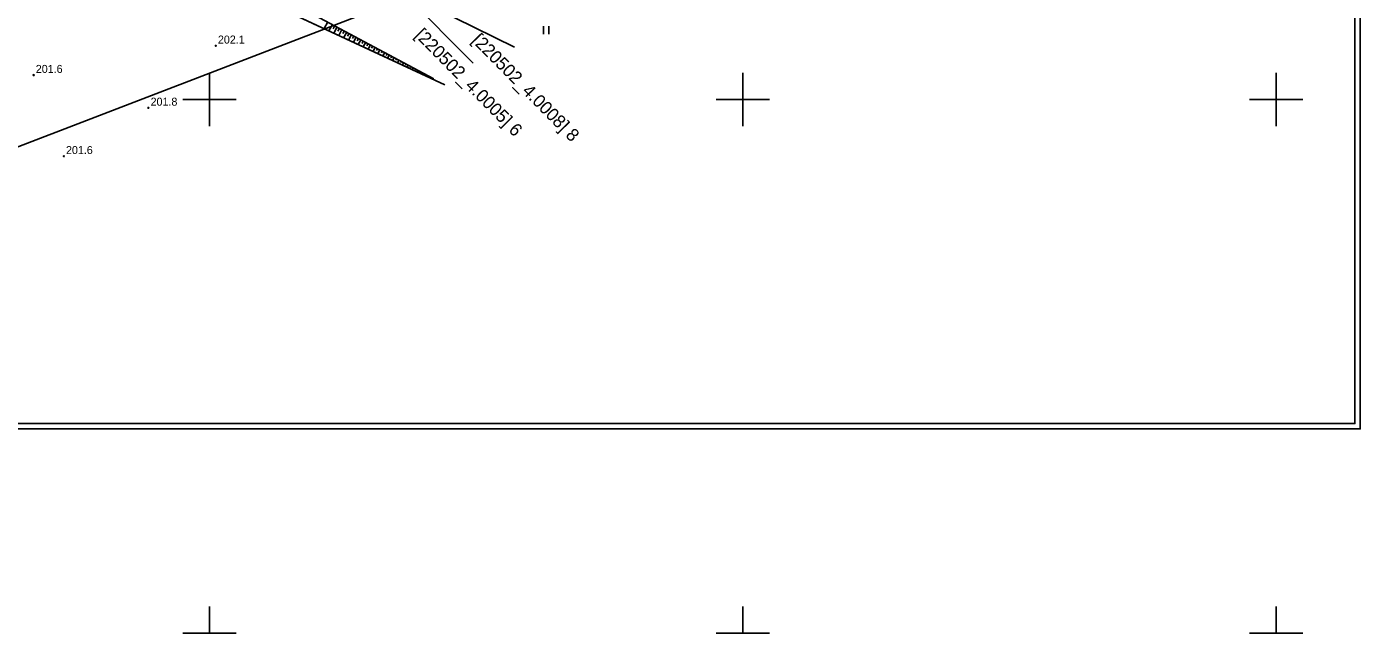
# Model space of a CAD drawing. Extents: x 6512400 to 6513200, y 6022500 to 6022750.
# Drawn here: x 6512782.9 to 6512907.9, y 6022500 to 6022556.8 of the extents above; entities that cross this region are included whole.
import ezdxf

# ---------------------------------------------------------------- set-up
doc = ezdxf.new("R2010")
doc.units = 0
for name, color, linetype in [('000 Inne (niezydentyfikowane)', 7, 'Continuous'), ('208-opis obrębu', 7, 'Continuous'), ('216-obręb ewidencyjny', 7, 'Continuous'), ('218-kontur użytku gruntowego', 7, 'Continuous'), ('219-działka ewidencyjna', 7, 'Continuous'), ('940-Trawnik symb. poj.', 7, 'Continuous'), ('Miejsce błędu lub ostrzeżenia po kontroli', 7, 'Continuous'), ('Obszar opracowania', 7, 'Continuous'), ('ogrodzenie trwałe', 7, 'Continuous'), ('pikieta naturalna', 7, 'Continuous'), ('pikieta naturalna-Atr2', 7, 'Continuous'), ('skarpa nieumocniona', 7, 'Continuous'), ('woda stojąca', 7, 'Continuous'), ('Wstawianie ramki sekcyjnej z opisem', 7, 'Continuous')]:
    doc.layers.add(name, color=color, linetype=linetype)

# ---------------------------------------------------------------- blocks, each defined once
blk = doc.blocks.new('940P')
for p, q in [((-0.25, -0.375), (-0.25, 0.375)), ((0.25, -0.375), (0.25, 0.375))]:
    blk.add_line(p, q)
blk = doc.blocks.new('PW01')
blk.add_circle((0, 0), 0.045)
blk = doc.blocks.new('RAMKA500K')
for p, q in [((0, 47.5), (0, 52.5)), ((50, 47.5), (50, 52.5)), ((100, 47.5), (100, 52.5)), ((400, 47.5), (400, 52.5)), ((0, 50), (2.5, 50)), ((47.5, 50), (52.5, 50)), ((97.5, 50), (102.5, 50)), ((397.5, 50), (400, 50)), ((0, 0), (0, 2.5)), ((50, 0), (50, 2.5)), ((100, 0), (100, 2.5)), ((400, 0), (400, 2.5)), ((0, 0), (2.5, 0)), ((47.5, 0), (52.5, 0)), ((97.5, 0), (102.5, 0)), ((397.5, 0), (400, 0))]:
    blk.add_line(p, q)

msp = doc.modelspace()

# ---------------------------------------------------------------- linework, layer by layer
at = {"layer": '000 Inne (niezydentyfikowane)'}
for p, q in [((6512811.09, 6022557.27), (6512810.75, 6022556.64)), ((6512811.54, 6022557.04), (6512811.21, 6022556.42)), ((6512811.76, 6022556.92), (6512811.6, 6022556.62)), ((6512811.98, 6022556.8), (6512811.67, 6022556.21)), ((6512812.2, 6022556.68), (6512812.05, 6022556.39)), ((6512812.43, 6022556.56), (6512812.13, 6022556)), ((6512812.65, 6022556.44), (6512812.5, 6022556.17)), ((6512812.87, 6022556.32), (6512812.58, 6022555.79)), ((6512813.09, 6022556.2), (6512812.95, 6022555.94)), ((6512813.31, 6022556.08), (6512813.04, 6022555.57)), ((6512813.54, 6022555.96), (6512813.4, 6022555.71)), ((6512813.76, 6022555.84), (6512813.5, 6022555.36)), ((6512813.98, 6022555.72), (6512813.86, 6022555.49)), ((6512814.2, 6022555.6), (6512813.96, 6022555.15)), ((6512814.43, 6022555.49), (6512814.31, 6022555.26)), ((6512814.65, 6022555.37), (6512814.42, 6022554.94)), ((6512814.87, 6022555.25), (6512814.76, 6022555.04)), ((6512815.09, 6022555.13), (6512814.88, 6022554.72)), ((6512815.32, 6022555.01), (6512815.21, 6022554.81)), ((6512815.54, 6022554.89), (6512815.34, 6022554.51)), ((6512815.76, 6022554.77), (6512815.66, 6022554.59)), ((6512815.98, 6022554.65), (6512815.79, 6022554.3)), ((6512816.21, 6022554.53), (6512816.12, 6022554.36)), ((6512816.43, 6022554.41), (6512816.25, 6022554.08)), ((6512816.65, 6022554.29), (6512816.57, 6022554.13)), ((6512816.87, 6022554.17), (6512816.71, 6022553.87)), ((6512817.1, 6022554.05), (6512817.02, 6022553.91)), ((6512817.32, 6022553.93), (6512817.17, 6022553.66)), ((6512817.54, 6022553.81), (6512817.47, 6022553.68)), ((6512817.76, 6022553.7), (6512817.63, 6022553.45)), ((6512817.99, 6022553.58), (6512817.92, 6022553.46)), ((6512818.21, 6022553.46), (6512818.09, 6022553.23)), ((6512818.43, 6022553.34), (6512818.37, 6022553.23)), ((6512818.65, 6022553.22), (6512818.55, 6022553.02)), ((6512818.88, 6022553.1), (6512818.83, 6022553.01)), ((6512819.1, 6022552.98), (6512819.01, 6022552.81)), ((6512819.32, 6022552.86), (6512819.28, 6022552.78)), ((6512819.54, 6022552.74), (6512819.46, 6022552.59)), ((6512819.77, 6022552.62), (6512819.73, 6022552.55)), ((6512819.99, 6022552.5), (6512819.92, 6022552.38)), ((6512820.21, 6022552.38), (6512820.18, 6022552.33)), ((6512820.43, 6022552.26), (6512820.38, 6022552.17)), ((6512820.65, 6022552.14), (6512820.63, 6022552.1)), ((6512820.88, 6022552.03), (6512820.84, 6022551.96))]:
    msp.add_line(p, q, dxfattribs=at)
at = {"layer": '216-obręb ewidencyjny'}
for points in [[(6512836.687, 6022675.173), (6512833.61, 6022675.02), (6512828.67, 6022670.98), (6512801.96, 6022670.34), (6512810.18, 6022663.28), (6512825.37, 6022649.66), (6512838.47, 6022634.29), (6512852.25, 6022608.25), (6512853.17, 6022604.51), (6512855.78, 6022583.95), (6512858.85, 6022571.74), (6512828.23, 6022562.62), (6512818.47, 6022559.72), (6512824.714, 6022553.406)], [(6512824.714, 6022553.406), (6512818.47, 6022559.72), (6512811.41, 6022558.95), (6512806.62, 6022563.51), (6512806.2, 6022572.11), (6512780.7, 6022581.02), (6512775.81, 6022564.08), (6512751.08, 6022569.37)]]:
    msp.add_lwpolyline(points, dxfattribs=at)
at = {"layer": '218-kontur użytku gruntowego'}
for points in [[(6512818.47, 6022559.72), (6512824.714, 6022553.406)], [(6512824.714, 6022553.406), (6512818.47, 6022559.72)]]:
    msp.add_lwpolyline(points, dxfattribs=at)
at = {"layer": '219-działka ewidencyjna'}
msp.add_lwpolyline([(6512818.47, 6022559.72), (6512824.714, 6022553.406)], dxfattribs=at)
at = {"layer": 'Miejsce błędu lub ostrzeżenia po kontroli'}
for points in [[(6512620.44, 6022519.14), (6512620.44, 6022719.53), (6512907.88, 6022719.53), (6512907.88, 6022519.14)], [(6512657.26, 6022519.64), (6512657.26, 6022719.03), (6512907.38, 6022719.03), (6512907.38, 6022519.64)]]:
    msp.add_lwpolyline(points, close=True, dxfattribs=at)
at = {"layer": 'Obszar opracowania'}
msp.add_lwpolyline([(6512710.98, 6022693.84), (6512748.35, 6022694.16), (6512798.11, 6022695.25), (6512807.47, 6022695.46), (6512809.66, 6022606.87), (6512863.71, 6022622.03), (6512875.13, 6022581.36), (6512755.22, 6022535.25), (6512691.61, 6022568.03), (6512709.16, 6022605.16)], close=True, dxfattribs=at)
at = {"layer": 'ogrodzenie trwałe'}
msp.add_lwpolyline([(6512819.25, 6022559.53), (6512828.604, 6022554.902)], dxfattribs=at)
at = {"layer": 'skarpa nieumocniona'}
msp.add_lwpolyline([(6512800.44, 6022571.24), (6512803.01, 6022568.94), (6512806.7, 6022559.63), (6512820.98, 6022551.97), (6512820.89, 6022551.93), (6512805.27, 6022559.18), (6512802.35, 6022567.67), (6512799.36, 6022570.79), (6512795.57, 6022571.66), (6512797.5, 6022572.25)], close=True, dxfattribs=at)
msp.add_lwpolyline([(6512800.44, 6022571.24), (6512803.01, 6022568.94), (6512806.7, 6022559.63), (6512820.98, 6022551.97), (6512820.89, 6022551.93), (6512805.27, 6022559.18), (6512802.35, 6022567.67), (6512799.36, 6022570.79), (6512795.57, 6022571.66), (6512797.5, 6022572.25)], close=True, dxfattribs=at)
at = {"layer": 'woda stojąca'}
msp.add_lwpolyline([(6512822.08, 6022551.38), (6512805.27, 6022559.18), (6512802.35, 6022567.67), (6512799.36, 6022570.79), (6512795.57, 6022571.66), (6512793.8, 6022570.72), (6512788.79, 6022572.53), (6512778.27, 6022575.8), (6512775.8, 6022576.99), (6512772.41, 6022579.75), (6512771.62, 6022580.04), (6512770.3, 6022579.81), (6512769.49, 6022580.02), (6512768.52, 6022578.94)], dxfattribs=at)

# ---------------------------------------------------------------- block references
at = {"layer": '940-Trawnik symb. poj.'}
msp.add_blockref('940P', (6512831.56, 6022556.49), dxfattribs=at)
at = {"layer": 'pikieta naturalna'}
for p in [(6512800.6, 6022555.04), (6512783.53, 6022552.29), (6512794.29, 6022549.22), (6512786.36, 6022544.69)]:
    msp.add_blockref('PW01', p, dxfattribs=at)
at = {"layer": 'Wstawianie ramki sekcyjnej z opisem'}
for p in [(6512400, 6022500), (6512800, 6022500)]:
    msp.add_blockref('RAMKA500K', p, dxfattribs=at)

# ---------------------------------------------------------------- texts
at = {"layer": '208-opis obrębu'}
for s, p in [('[220502_4.0005] 6', (6512819.19, 6022555.96)), ('[220502_4.0008] 8', (6512824.53, 6022555.47))]:
    msp.add_text(s, height=1.2, rotation=314.681, dxfattribs=at).set_placement(p)
at = {"layer": 'pikieta naturalna-Atr2'}
for s, p in [('202.1', (6512800.8, 6022555.24)), ('201.6', (6512783.73, 6022552.49)), ('201.8', (6512794.49, 6022549.42)), ('201.6', (6512786.56, 6022544.89))]:
    msp.add_text(s, height=0.75, dxfattribs=at).set_placement(p)

doc.saveas('drawing.dxf')
